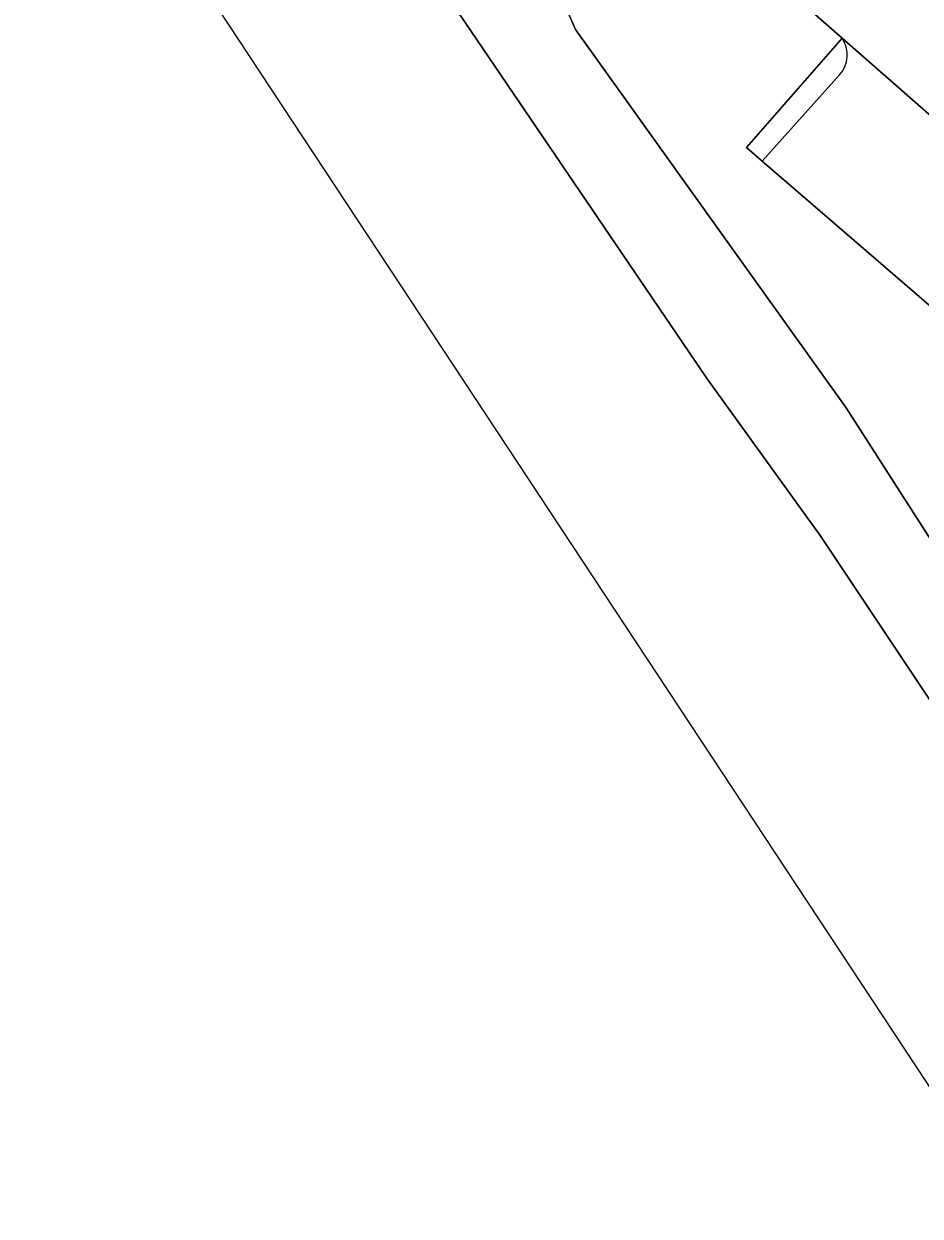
# Model space of a CAD drawing. Extents: x 158472 to 159562, y 388525 to 389606.
# Drawn here: x 158648.47 to 158679.18, y 388769.33 to 388810.18 of the extents above; entities that cross this region are included whole.
import ezdxf

# ---------------------------------------------------------------- set-up
doc = ezdxf.new("R2010")
doc.units = 0
for name, color, linetype in [('IMGEO_Groenvoorziening', 7, 'Continuous'), ('IMGEO_Meer_plas_ven_vijver', 7, 'Continuous'), ('IMGEO_Oever', 7, 'Continuous'), ('IMGEO_Parkeervlak_open', 7, 'Continuous'), ('IMGEO_Rijbaan_lokaal_open', 7, 'Continuous'), ('IMGEO_Verkeerseiland_open', 7, 'Continuous')]:
    doc.layers.add(name, color=color, linetype=linetype)

msp = doc.modelspace()

# ---------------------------------------------------------------- linework, layer by layer
at = {"layer": 'IMGEO_Groenvoorziening'}
for points in [[(158676.499, 388809.693), (158655.937, 388827.699), (158654.184, 388825.806), (158656.805, 388823.409), (158657.276, 388822.984), (158660.005, 388821.203), (158665.283, 388814.769), (158667.372, 388809.99), (158676.637, 388797.026), (158681.382, 388789.641), (158687.327, 388781.391), (158691.492, 388775.285), (158699.444, 388763.626), (158703.128, 388758.224), (158704.66, 388759.967), (158702.831, 388762.483), (158700.24, 388766.047), (158696.814, 388770.761), (158695.007, 388773.247), (158693.274, 388775.631), (158693.219, 388775.707), (158687.175, 388784.023), (158684.139, 388788.199)], [(158684.211, 388789.689), (158684.811, 388790.402), (158680.951, 388793.754), (158681.426, 388794.295), (158683.651, 388796.829), (158683.212, 388797.332), (158673.767, 388805.478), (158673.223, 388805.948), (158676.499, 388809.693)]]:
    msp.add_lwpolyline(points, dxfattribs=at)
at = {"layer": 'IMGEO_Meer_plas_ven_vijver'}
for points in [[(158648.473, 388820.799), (158702.912, 388738.246)], [(158694.933, 388763.87), (158675.748, 388792.648), (158671.877, 388798.016), (158657.55, 388819.144)]]:
    msp.add_lwpolyline(points, dxfattribs=at)
at = {"layer": 'IMGEO_Oever'}
for points in [[(158767.855, 388731.202), (158746.586, 388735.773), (158743.741, 388736.553), (158728.274, 388740.277), (158718.265, 388741.975), (158716.33, 388742.684), (158714.762, 388744.037), (158714.238, 388744.412), (158711.437, 388746.785), (158708.904, 388750), (158707.649, 388751.593), (158703.128, 388758.224), (158699.444, 388763.626), (158691.492, 388775.285), (158687.327, 388781.391), (158681.382, 388789.641), (158676.637, 388797.026), (158667.372, 388809.99), (158665.283, 388814.769), (158660.005, 388821.203), (158657.276, 388822.984), (158656.805, 388823.409), (158654.184, 388825.806)], [(158657.55, 388819.144), (158671.877, 388798.016), (158675.748, 388792.648), (158694.933, 388763.87)]]:
    msp.add_lwpolyline(points, dxfattribs=at)
at = {"layer": 'IMGEO_Parkeervlak_open'}
for points in [[(158680.581, 388806.12), (158676.499, 388809.693)], [(158676.417, 388808.432), (158673.767, 388805.478), (158683.212, 388797.332), (158688.12, 388802.907)]]:
    msp.add_lwpolyline(points, dxfattribs=at)
msp.add_arc((158675.651, 388809.115), 1.027, 318.2913, 34.2675, dxfattribs=at)
at = {"layer": 'IMGEO_Rijbaan_lokaal_open'}
msp.add_lwpolyline([(158654.348, 388829.061), (158655.937, 388827.699), (158676.499, 388809.693), (158680.581, 388806.12)], dxfattribs=at)
at = {"layer": 'IMGEO_Verkeerseiland_open'}
msp.add_lwpolyline([(158676.499, 388809.693), (158673.223, 388805.948), (158673.767, 388805.478), (158676.417, 388808.432)], dxfattribs=at)
msp.add_arc((158675.651, 388809.115), 1.027, 318.2913, 34.2675, dxfattribs=at)

doc.saveas('drawing.dxf')
